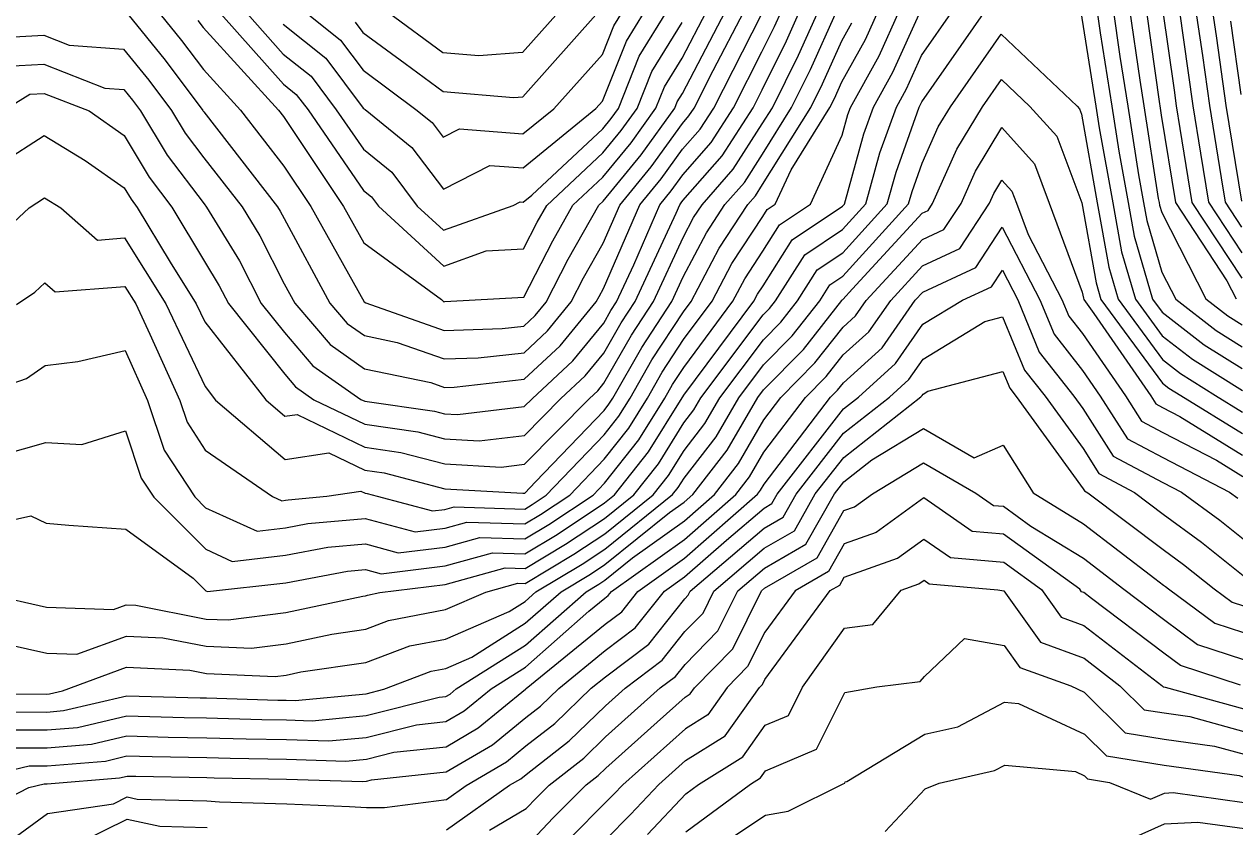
# Model space of a CAD drawing. Extents: x 42655 to 43811, y -141820 to -141156.
# Drawn here: x 43416.6 to 43493.8, y -141291.4 to -141240.2 of the extents above; entities that cross this region are included whole.
import ezdxf

# ---------------------------------------------------------------- set-up
doc = ezdxf.new("R2010")
doc.units = 0
doc.layers.add('ZE_HICN', color=7, linetype='Continuous')
doc.layers.add('ZE_LWCN', color=7, linetype='Continuous')

msp = doc.modelspace()

# ---------------------------------------------------------------- linework, layer by layer
at = {"layer": 'ZE_HICN'}
for points in [[(43486.054, -141239.238), (43486.479, -141242.234), (43486.98, -141245.397), (43487.668, -141249.789), (43487.984, -141251.554), (43488.189, -141252.707), (43489.157, -141256), (43490.032, -141257.707), (43492.604, -141259.704), (43494.267, -141260.748)], [(43491.303, -141239.213), (43491.731, -141242.177), (43492.178, -141245.372), (43492.925, -141249.967), (43493.179, -141251.53), (43494.231, -141253.13)], [(43412.913, -141272.452), (43417.038, -141271.539), (43417.999, -141272.009), (43419.454, -141272.127), (43423.089, -141272.383), (43427.389, -141275.519), (43428.196, -141276.329), (43428.291, -141276.372), (43433.281, -141275.799), (43437.223, -141275.061), (43438.366, -141274.956), (43439.365, -141275.227), (43443.453, -141274.725), (43446.461, -141273.888), (43448.537, -141273.951), (43450.594, -141272.718), (43453.61, -141270.716), (43454.25, -141270.202), (43456.421, -141267.453), (43458.556, -141264.019), (43458.601, -141263.94), (43458.665, -141263.841), (43463.137, -141257.835), (43463.367, -141257.402), (43463.72, -141256.86), (43465.575, -141253.923), (43468.785, -141251.779), (43468.907, -141251.645), (43470.154, -141247.161), (43470.758, -141245.473), (43471.997, -141243.245), (43473.773, -141239.296)], [(43415.172, -141249.029), (43417.882, -141247.274), (43420.501, -141248.873), (43422.986, -141250.623), (43423.418, -141251.342), (43423.811, -141251.858), (43425.905, -141255.356), (43427.57, -141258.003), (43428.115, -141259.158), (43432.01, -141264.145), (43433.231, -141265.184), (43434.001, -141265.068), (43438.329, -141267.16), (43440.626, -141267.486), (43443.422, -141268.226), (43447.014, -141268.423), (43448.51, -141268.243), (43452.66, -141264.047), (43453.179, -141263.563), (43453.574, -141263.083), (43455.325, -141260.01), (43456.726, -141257.865), (43458.618, -141253.789), (43459.292, -141252.515), (43459.833, -141251.688), (43461.823, -141249.423), (43463.672, -141246.534), (43464.315, -141245.504), (43465.982, -141242.157), (43467.245, -141239.327)], [(43425.271, -141239.526), (43426.637, -141241.206), (43428.039, -141243.076), (43430.401, -141245.664), (43433.156, -141249.222), (43434.878, -141251.806), (43438.285, -141257.877), (43438.387, -141257.952), (43443.382, -141259.71), (43447.086, -141259.586), (43448.468, -141259.432), (43449.181, -141258.767), (43449.897, -141257.897), (43451.291, -141255.172), (43453.254, -141251.719), (43453.519, -141251.471), (43455.947, -141248.501), (43458.088, -141245.533), (43458.247, -141245.133), (43458.574, -141244.602), (43461.322, -141239.355)], [(43434.624, -141239.482), (43436.778, -141241.201), (43438.215, -141243.114), (43441.576, -141245.611), (43442.618, -141246.455), (43443.323, -141247.392), (43444.362, -141246.859), (43448.41, -141247.169), (43450.368, -141245.57), (43453.474, -141242.102), (43454.198, -141240.276), (43454.748, -141239.386)], [(43415.007, -141285.176), (43418.062, -141285.196), (43419.997, -141285.034), (43423.145, -141284.289), (43426.802, -141284.391), (43428.234, -141284.417), (43431.763, -141284.523), (43433.323, -141284.551), (43434.962, -141284.604), (43438.41, -141284.276), (43443.059, -141283.106), (43443.492, -141283.06), (43443.76, -141282.903), (43444.159, -141282.575), (43448.565, -141279.788), (43452.437, -141276.373), (43453.24, -141275.892), (43453.633, -141275.631), (43455.401, -141274.21), (43458.703, -141271.85), (43460.615, -141270.172), (43462.144, -141268.19), (43463.761, -141265.412), (43464.848, -141263.989), (43467.021, -141261.786), (43468.821, -141259.495), (43469.619, -141258.775), (43470.296, -141257.801), (43473.883, -141253.905), (43475.25, -141253.274), (43476.343, -141251.61), (43477.258, -141249.556), (43478.937, -141246.774), (43481.024, -141249.073), (43481.963, -141251.583), (43484.075, -141257.279), (43484.142, -141257.656), (43484.165, -141257.735), (43484.821, -141258.628), (43488.437, -141263.878), (43488.767, -141264.396), (43489.198, -141264.624), (43490.292, -141265.191), (43494.3, -141267.657)], [(43443.532, -141291.57), (43447.556, -141288.722), (43448.265, -141288.306), (43448.604, -141288.028), (43451.362, -141285.895), (43453.671, -141283.647), (43454.921, -141282.524), (43457.286, -141280.745), (43458.737, -141278.922), (43459.89, -141277.742), (43460.587, -141276.335), (43463.8, -141273.596), (43465.725, -141272.486), (43467.05, -141270.142), (43468.86, -141267.81), (43473.771, -141263.947), (43473.862, -141263.865), (43473.929, -141263.768), (43474.221, -141263.59), (43479.011, -141262.321), (43479.451, -141263.393), (43479.863, -141263.918), (43484.134, -141269.805), (43484.226, -141269.95), (43484.433, -141270.059), (43489.241, -141273.684), (43490.532, -141274.635), (43492.48, -141276.184), (43493.635, -141277.038), (43494.346, -141277.271)], [(43456.345, -141291.871), (43458.786, -141289.273), (43459.609, -141288.665), (43462.43, -141286.916), (43463.853, -141284.895), (43465.332, -141284.27), (43466.228, -141282.471), (43468.912, -141278.697), (43470.717, -141278.475), (43472.535, -141276.278), (43473.66, -141275.878), (43473.986, -141275.642), (43474.316, -141275.871), (43478.685, -141276.249), (43479.077, -141276.317), (43481.405, -141279.598), (43484.185, -141280.61), (43486.47, -141282.375), (43488.02, -141283.905), (43489.29, -141284.111), (43490.93, -141284.339), (43494.384, -141285.296)], [(43420.367, -141292.261), (43423.177, -141290.877), (43425.251, -141291.337), (43428.267, -141291.413)]]:
    msp.add_lwpolyline(points, dxfattribs=at)
at = {"layer": 'ZE_LWCN'}
for points in [[(43485.011, -141239.243), (43485.222, -141240.726), (43485.962, -141245.401), (43486.414, -141248.284), (43487, -141251.559), (43487.379, -141253.697), (43488.561, -141257.714), (43489.169, -141258.542), (43491.852, -141260.624), (43494.274, -141262.145)], [(43487.096, -141239.233), (43487.736, -141243.742), (43487.997, -141245.392), (43488.923, -141251.293), (43488.969, -141251.55), (43488.998, -141251.717), (43489.139, -141252.196), (43491.96, -141257.698), (43493.357, -141258.783), (43494.261, -141259.35)], [(43488.139, -141239.228), (43488.993, -141245.251), (43489.015, -141245.387), (43489.109, -141245.989), (43490.012, -141251.545), (43493.3, -141256.544), (43493.887, -141257.689)], [(43489.183, -141239.223), (43489.927, -141244.383), (43490.067, -141245.382), (43490.301, -141246.819), (43491.068, -141251.54), (43494.247, -141256.374)], [(43490.243, -141239.218), (43490.829, -141243.28), (43491.123, -141245.377), (43491.613, -141248.393), (43492.123, -141251.535), (43494.239, -141254.752)], [(43492.363, -141239.208), (43492.632, -141241.075), (43493.234, -141245.367), (43494.223, -141251.458)], [(43412.874, -141264.109), (43416.758, -141262.767), (43417.952, -141261.951), (43420.023, -141261.691), (43423.035, -141260.99), (43424.466, -141264.18), (43425.529, -141267.354), (43427.486, -141270.329), (43428.171, -141271.016), (43431.453, -141272.505), (43433.265, -141272.297), (43434.696, -141272.029), (43438.35, -141271.696), (43441.545, -141272.56), (43443.441, -141272.327), (43444.837, -141271.939), (43448.528, -141272.052), (43449.535, -141271.448), (43451.393, -141270.216), (43453.597, -141267.914), (43455.158, -141265.937), (43456.343, -141264.03), (43457.29, -141262.368), (43458.649, -141260.289), (43460.467, -141257.847), (43461.737, -141255.447), (43463.7, -141252.442), (43463.976, -141252.005), (43464.484, -141251.666), (43465.503, -141249.46), (43467.984, -141245.486), (43468.274, -141244.906), (43468.747, -141243.845), (43470.248, -141241.146), (43471.074, -141239.309)], [(43414.004, -141241.08), (43417.852, -141240.879), (43419.468, -141241.507), (43422.944, -141241.771), (43424.556, -141243.752), (43426.004, -141245.685), (43426.867, -141247.124), (43428.065, -141248.698), (43430.5, -141251.826), (43431.637, -141253.686), (43433.191, -141256.727), (43433.867, -141257.973), (43436.108, -141260.615), (43438.305, -141262.16), (43442.524, -141263.038), (43443.399, -141263.345), (43444.029, -141263.324), (43448.484, -141262.827), (43450.78, -141260.686), (43453.087, -141257.882), (43453.263, -141257.537), (43453.545, -141257.041), (43455.86, -141251.706), (43457.226, -141250.036), (43458.591, -141248.144), (43459.703, -141246.879), (43460.571, -141245.522), (43463.638, -141239.514)], [(43414.459, -141276.553), (43418.025, -141277.358), (43422.293, -141277.51), (43423.112, -141277.21), (43423.714, -141277.238), (43428.204, -141278.12), (43429.607, -141278.18), (43433.29, -141277.701), (43438.195, -141276.657), (43438.374, -141276.632), (43438.494, -141276.586), (43439.288, -141276.436), (43443.458, -141275.924), (43447.273, -141274.862), (43448.542, -141274.901), (43451.123, -141273.352), (43453.614, -141271.699), (43455.485, -141270.196), (43457.053, -141268.211), (43458.674, -141265.603), (43459.305, -141264.785), (43459.754, -141264.013), (43463.729, -141258.724), (43464.13, -141258.317), (43464.514, -141257.828), (43466.374, -141254.883), (43468.792, -141253.268), (43470.271, -141251.638), (43471.175, -141248.387), (43472.22, -141245.466), (43472.872, -141244.294), (43473.827, -141242.17), (43475.836, -141239.287)], [(43414.594, -141254.042), (43416.911, -141251.891), (43417.901, -141251.25), (43418.935, -141251.881), (43421.288, -141253.946), (43423.001, -141253.813), (43425.642, -141258.012), (43428.134, -141263.294), (43428.81, -141264.16), (43433.244, -141267.935), (43436.04, -141267.514), (43438.336, -141268.623), (43439.555, -141268.796), (43443.429, -141269.822), (43448.408, -141270.095), (43448.519, -141270.082), (43449.217, -141269.376), (43453.582, -141264.817), (43453.894, -141264.422), (43454.131, -141264.04), (43455.98, -141260.796), (43457.899, -141257.86), (43458.63, -141256.284), (43460.107, -141253.492), (43461.29, -141251.681), (43462.53, -141250.27), (43463.681, -141248.472), (43465.538, -141245.498), (43466.746, -141243.073), (43468.42, -141239.322)], [(43415.129, -141267.676), (43417.975, -141266.866), (43420.273, -141266.983), (43423.059, -141266.117), (43424.071, -141269.137), (43424.863, -141270.341), (43428.183, -141273.672), (43429.872, -141274.439), (43433.273, -141274.048), (43435.959, -141273.545), (43438.358, -141273.326), (43440.455, -141273.893), (43443.447, -141273.526), (43445.649, -141272.913), (43448.533, -141273.002), (43450.065, -141272.083), (43452.889, -141270.209), (43453.604, -141269.462), (43455.789, -141266.695), (43457.45, -141264.024), (43457.946, -141263.154), (43458.657, -141262.065), (43461.802, -141257.841), (43462.552, -141256.424), (43463.71, -141254.651), (43464.775, -141252.964), (43466.735, -141251.655), (43468.763, -141247.264), (43469.133, -141245.936), (43469.296, -141245.48), (43471.122, -141242.195), (43472.423, -141239.303)], [(43415.176, -141245.736), (43416.97, -141244.638), (43417.87, -141244.591), (43420.749, -141245.71), (43422.97, -141247.274), (43424.567, -141249.936), (43426.023, -141251.848), (43428.097, -141255.311), (43429.043, -141256.858), (43429.623, -141257.993), (43433.219, -141262.492), (43433.908, -141263.305), (43435.082, -141264.13), (43438.322, -141265.696), (43441.698, -141266.175), (43443.414, -141266.629), (43445.619, -141266.75), (43448.501, -141266.403), (43450.823, -141264.056), (43452.379, -141262.604), (43453.565, -141261.163), (43454.67, -141259.224), (43455.554, -141257.871), (43458.175, -141252.223), (43458.404, -141251.694), (43458.506, -141251.571), (43458.607, -141251.431), (43461.116, -141248.575), (43463.078, -141245.51), (43463.661, -141244.367), (43465.219, -141241.241), (43466.07, -141239.333)], [(43415.487, -141242.859), (43417.861, -141242.735), (43421.752, -141244.247), (43422.957, -141244.338), (43423.515, -141245.025), (43424.016, -141245.694), (43425.717, -141248.53), (43428.079, -141251.632), (43428.238, -141251.837), (43430.34, -141255.272), (43431.725, -141257.983), (43433.206, -141259.836), (43435.008, -141261.96), (43438.075, -141264.116), (43438.315, -141264.232), (43442.77, -141264.864), (43443.407, -141265.033), (43444.225, -141265.078), (43448.493, -141264.563), (43448.986, -141264.064), (43451.579, -141261.645), (43453.556, -141259.243), (43454.014, -141258.438), (43454.381, -141257.876), (43455.47, -141255.531), (43457.132, -141251.7), (43457.866, -141250.803), (43458.599, -141249.787), (43460.409, -141247.727), (43461.825, -141245.516), (43463.65, -141241.94), (43464.455, -141240.325), (43464.895, -141239.338)], [(43415.582, -141279.738), (43418.038, -141280.292), (43419.961, -141280.361), (43423.121, -141279.204), (43425.442, -141279.312), (43428.213, -141279.856), (43431.108, -141279.98), (43433.3, -141279.695), (43436.219, -141279.074), (43438.384, -141278.764), (43439.844, -141278.205), (43443.466, -141277.521), (43446.048, -141276.404), (43448.086, -141275.836), (43448.546, -141275.851), (43451.652, -141273.987), (43453.619, -141272.682), (43456.72, -141270.19), (43457.685, -141268.969), (43458.682, -141267.364), (43460.015, -141265.636), (43460.963, -141264.008), (43463.737, -141260.316), (43464.853, -141259.185), (43465.924, -141257.822), (43467.174, -141255.842), (43468.799, -141254.756), (43471.635, -141251.632), (43472.197, -141249.612), (43473.682, -141245.459), (43473.746, -141245.343), (43473.841, -141245.133), (43477.921, -141239.277)], [(43423.203, -141239.536), (43425.596, -141242.479), (43427.991, -141245.676), (43428.016, -141245.718), (43428.051, -141245.763), (43432.761, -141251.816), (43432.935, -141252.099), (43433.172, -141252.563), (43436.098, -141257.963), (43437.207, -141259.27), (43438.295, -141260.035), (43440.383, -141260.469), (43443.39, -141261.528), (43445.557, -141261.455), (43448.476, -141261.13), (43449.98, -141259.727), (43451.492, -141257.89), (43452.277, -141256.354), (43453.531, -141254.148), (43454.588, -141251.713), (43456.587, -141249.269), (43458.583, -141246.501), (43458.996, -141246.031), (43459.318, -141245.527), (43460.542, -141243.13), (43462.522, -141239.35)], [(43427.678, -141239.933), (43428.026, -141240.397), (43432.824, -141245.653), (43433.141, -141246.062), (43436.963, -141251.796), (43438.267, -141254.12), (43443.213, -141257.736), (43443.373, -141257.883), (43443.426, -141257.864), (43448.46, -141257.596), (43450.305, -141253.989), (43451.591, -141251.727), (43453.512, -141249.93), (43455.307, -141247.734), (43456.891, -141245.539), (43457.437, -141244.161), (43458.564, -141242.336), (43460.122, -141239.361)], [(43429.147, -141239.507), (43433.131, -141243.991), (43433.957, -141244.651), (43434.703, -141245.644), (43438.251, -141250.789), (43438.746, -141251.19), (43439.195, -141251.785), (43443.362, -141255.6), (43446.061, -141254.642), (43448.445, -141254.515), (43449.319, -141252.806), (43449.928, -141251.735), (43453.504, -141248.39), (43454.668, -141246.967), (43455.694, -141245.545), (43456.627, -141243.19), (43458.553, -141240.071)], [(43430.826, -141239.5), (43433.122, -141242.083), (43434.897, -141243.501), (43436.501, -141245.635), (43438.239, -141248.155), (43440.037, -141249.612), (43441.664, -141251.774), (43443.351, -141253.318), (43447.78, -141251.745), (43448.238, -141251.509), (43448.431, -141251.524), (43448.97, -141251.083), (43453.497, -141246.849), (43454.028, -141246.2), (43454.496, -141245.55), (43455.818, -141242.219), (43457.574, -141239.373)], [(43433.113, -141240.176), (43435.838, -141242.351), (43438.226, -141245.531), (43438.356, -141245.627), (43441.327, -141248.034), (43443.339, -141250.705), (43446.3, -141249.184), (43448.421, -141249.346), (43453.06, -141245.557), (43453.489, -141245.079), (43455.008, -141241.248), (43456.161, -141239.38)], [(43437.718, -141240.051), (43438.204, -141240.697), (43440.888, -141242.692), (43443.31, -141244.469), (43447.805, -141244.862), (43448.399, -141244.812), (43453.232, -141239.394)], [(43450.675, -141239.406), (43448.386, -141241.972), (43445.59, -141242.204), (43443.298, -141242.004), (43439.827, -141239.457)], [(43483.99, -141239.381), (43484.945, -141245.406), (43485.16, -141246.78), (43486.016, -141251.564), (43486.57, -141254.687), (43487.462, -141257.72), (43489.176, -141260.053), (43491.099, -141261.545), (43494.281, -141263.543)], [(43493.534, -141239.972), (43494.191, -141244.66)], [(43416.111, -141258.057), (43417.287, -141257.273), (43417.927, -141256.679), (43418.583, -141257.255), (43423.016, -141256.91), (43423.715, -141258.021), (43424.623, -141259.946), (43426.518, -141264.171), (43426.987, -141265.571), (43428.153, -141267.345), (43432.446, -141270.305), (43433.034, -141270.572), (43433.257, -141270.547), (43433.432, -141270.514), (43435.894, -141270.289), (43438.078, -141269.959), (43438.343, -141270.087), (43438.483, -141270.107), (43439.113, -141270.274), (43442.636, -141271.227), (43443.436, -141271.129), (43444.024, -141270.965), (43448.524, -141271.103), (43449.006, -141270.813), (43449.896, -141270.223), (43453.589, -141266.365), (43454.526, -141265.179), (43455.237, -141264.035), (43456.635, -141261.582), (43458.64, -141258.513), (43459.131, -141257.854), (43460.922, -141254.469), (43462.748, -141251.674), (43463.237, -141251.118), (43463.69, -141250.41), (43466.761, -141245.492), (43467.51, -141243.989), (43468.735, -141241.244), (43469.373, -141240.097)], [(43413.087, -141282.872), (43418.051, -141282.905), (43418.211, -141282.892), (43419.045, -141282.694), (43423.131, -141281.199), (43427.171, -141281.386), (43428.221, -141281.592), (43432.608, -141281.78), (43433.309, -141281.689), (43434.243, -141281.491), (43438.394, -141280.897), (43441.194, -141279.825), (43443.475, -141279.394), (43447.527, -141277.641), (43448.551, -141276.993), (43449.237, -141276.389), (43452.181, -141274.622), (43453.624, -141273.665), (43457.954, -141270.185), (43458.316, -141269.726), (43458.69, -141269.125), (43460.724, -141266.488), (43462.171, -141264.002), (43463.744, -141261.908), (43465.575, -141260.052), (43467.333, -141257.815), (43467.974, -141256.801), (43468.806, -141256.245), (43472.999, -141251.625), (43473.218, -141250.837), (43473.86, -141249.043), (43474.895, -141246.72), (43475.661, -141245.45), (43478.909, -141240.805), (43483.748, -141245.412), (43483.89, -141245.568), (43484.021, -141245.919), (43485.032, -141251.568), (43485.761, -141255.677), (43486.363, -141257.725), (43489.183, -141261.563), (43490.346, -141262.466), (43492.564, -141263.858), (43494.287, -141264.918)], [(43414.047, -141284.024), (43418.056, -141284.05), (43419.104, -141283.963), (43423.139, -141283.008), (43427.826, -141283.139), (43428.228, -141283.146), (43432.776, -141283.284), (43433.317, -141283.293), (43433.885, -141283.311), (43438.403, -141282.881), (43439.532, -141282.597), (43442.545, -141281.445), (43443.484, -141281.267), (43445.152, -141280.545), (43448.558, -141278.39), (43450.837, -141276.381), (43452.711, -141275.257), (43453.628, -141274.648), (43457.754, -141271.332), (43458.698, -141270.658), (43459.244, -141270.179), (43461.434, -141267.339), (43463.38, -141263.996), (43463.752, -141263.501), (43466.298, -141260.919), (43468.743, -141257.808), (43468.773, -141257.76), (43468.813, -141257.733), (43469.43, -141257.053), (43473.875, -141252.226), (43474.237, -141252.059), (43474.526, -141251.618), (43476.076, -141248.138), (43477.705, -141245.44), (43478.922, -141243.699), (43480.737, -141245.426), (43482.457, -141247.321), (43484.048, -141251.573), (43484.951, -141256.667), (43485.264, -141257.73), (43489.19, -141263.074), (43489.593, -141263.386), (43490.362, -141263.869), (43494.294, -141266.288)], [(43415.967, -141286.328), (43418.067, -141286.341), (43420.89, -141286.105), (43423.151, -141285.57), (43425.778, -141285.644), (43428.24, -141285.687), (43430.749, -141285.763), (43433.329, -141285.808), (43436.039, -141285.896), (43438.416, -141285.67), (43441.621, -141284.863), (43443.5, -141284.665), (43444.661, -141283.983), (43446.391, -141282.565), (43448.571, -141281.185), (43452.608, -141277.625), (43453.639, -141276.785), (43453.851, -141276.625), (43454.058, -141276.366), (43458.709, -141273.042), (43461.987, -141270.166), (43462.854, -141269.042), (43463.771, -141267.466), (43466.433, -141263.982), (43467.744, -141262.653), (43468.829, -141261.271), (43470.468, -141259.793), (43471.856, -141257.793), (43473.891, -141255.584), (43476.263, -141254.49), (43478.16, -141251.601), (43478.44, -141250.973), (43478.953, -141250.124), (43479.59, -141250.826), (43479.877, -141251.593), (43480.615, -141253.583), (43482.78, -141257.742), (43483.212, -141258.794), (43484.087, -141259.908), (43486.827, -141263.885), (43487.859, -141265.507), (43489.205, -141266.221), (43492.629, -141267.994), (43494.307, -141269.027)], [(43412.989, -141288.417), (43416.927, -141287.479), (43418.072, -141287.487), (43421.783, -141287.177), (43423.158, -141286.851), (43424.754, -141286.896), (43428.246, -141286.958), (43429.735, -141287.003), (43433.335, -141287.066), (43437.117, -141287.188), (43438.423, -141287.064), (43440.184, -141286.621), (43443.507, -141286.27), (43445.562, -141285.064), (43448.578, -141282.591), (43448.596, -141282.576), (43448.619, -141282.554), (43453.646, -141278.455), (43454.71, -141277.655), (43455.743, -141276.358), (43458.715, -141274.234), (43463.358, -141270.159), (43463.563, -141269.893), (43463.78, -141269.52), (43468.018, -141263.974), (43468.466, -141263.52), (43468.838, -141263.047), (43471.316, -141260.811), (43473.417, -141257.786), (43473.899, -141257.263), (43477.277, -141255.705), (43478.967, -141253.131), (43481.371, -141257.748), (43482.272, -141259.944), (43484.098, -141262.269), (43485.217, -141263.893), (43486.951, -141266.618), (43489.213, -141267.817), (43493.458, -141270.017), (43493.989, -141270.407)], [(43413, -141290.869), (43416.896, -141288.867), (43417.887, -141288.631), (43418.078, -141288.632), (43422.676, -141288.248), (43423.164, -141288.133), (43423.73, -141288.148), (43428.252, -141288.229), (43428.721, -141288.243), (43433.341, -141288.324), (43438.194, -141288.481), (43438.429, -141288.458), (43438.747, -141288.378), (43443.515, -141287.874), (43446.463, -141286.145), (43448.586, -141284.403), (43449.518, -141283.683), (43450.687, -141282.544), (43453.654, -141280.125), (43455.568, -141278.685), (43457.427, -141276.35), (43458.72, -141275.426), (43461.393, -141273.081), (43463.788, -141271.039), (43464.281, -141270.754), (43464.621, -141270.153), (43468.846, -141264.714), (43469.796, -141263.966), (43472.165, -141261.829), (43473.908, -141259.319), (43476.445, -141257.772), (43478.29, -141256.921), (43478.98, -141255.87), (43479.962, -141257.755), (43481.331, -141261.093), (43483.537, -141263.901), (43484.11, -141264.691), (43486.043, -141267.728), (43489.22, -141269.414), (43490.412, -141270.031), (43492.836, -141271.816), (43494.325, -141273)], [(43414.678, -141293.02), (43418.087, -141290.521), (43422.298, -141289.9), (43423.17, -141289.47), (43423.814, -141289.613), (43428.259, -141289.725), (43429.065, -141289.785), (43433.348, -141289.898), (43437.35, -141290.087), (43438.437, -141290.134), (43439.571, -141290.133), (43443.523, -141289.632), (43444.791, -141288.735), (43447.364, -141287.226), (43448.595, -141286.216), (43450.44, -141284.789), (43452.756, -141282.535), (43453.662, -141281.795), (43456.427, -141279.715), (43458.727, -141276.826), (43458.943, -141276.605), (43459.073, -141276.342), (43463.794, -141272.318), (43465.003, -141271.62), (43465.836, -141270.147), (43468.853, -141266.262), (43471.784, -141263.957), (43473.014, -141262.847), (43473.919, -141261.544), (43477.861, -141259.139), (43478.994, -141258.839), (43480.391, -141262.243), (43481.7, -141263.91), (43484.122, -141267.248), (43485.134, -141268.839), (43487.408, -141270.045), (43489.23, -141271.419), (43491.684, -141273.226), (43494.337, -141275.335)], [(43446.266, -141291.579), (43448.614, -141290.209), (43449.272, -141289.515), (43450.074, -141288.71), (43452.284, -141287.001), (43453.68, -141285.641), (43457.162, -141282.514), (43458.144, -141281.775), (43458.747, -141281.018), (43460.838, -141278.879), (43462.101, -141276.328), (43463.806, -141274.875), (43466.447, -141273.352), (43468.264, -141270.136), (43468.868, -141269.359), (43470.653, -141267.955), (43473.94, -141265.964), (43477.177, -141267.841), (43479.033, -141267.032), (43480.933, -141270.076), (43484.145, -141272.042), (43488.695, -141275.531), (43489.251, -141275.95), (43489.379, -141276.044), (43489.572, -141276.198), (43492.533, -141278.386), (43494.354, -141278.982)], [(43448.625, -141292.617), (43450.345, -141290.802), (43452.441, -141288.699), (43453.206, -141288.107), (43453.69, -141287.636), (43456.965, -141284.694), (43458.757, -141283.094), (43459.078, -141282.895), (43459.354, -141282.503), (43461.785, -141280.015), (43463.616, -141276.321), (43463.812, -141276.153), (43467.168, -141274.218), (43468.876, -141271.195), (43469.556, -141270.954), (43470.702, -141270.124), (43473.95, -141268.157), (43477.289, -141270.093), (43478.406, -141270.869), (43479.051, -141270.924), (43480.803, -141272.191), (43484.155, -141274.242), (43486.723, -141276.211), (43489.262, -141278.13), (43491.431, -141279.733), (43494.362, -141280.694)], [(43494.164, -141282.339), (43490.329, -141281.081), (43489.272, -141280.3), (43484.652, -141276.808), (43484.166, -141276.432), (43484.033, -141276.384), (43483.92, -141276.224), (43479.06, -141272.711), (43477.043, -141272.536), (43473.961, -141270.397), (43470.924, -141272.595), (43468.886, -141273.32), (43467.89, -141275.083), (43465.763, -141276.31), (43463.825, -141278.948), (43462.733, -141281.152), (43461.422, -141282.494), (43460.195, -141284.235), (43458.766, -141285.121), (43454.772, -141288.688), (43454.199, -141289.298), (43453.7, -141289.798), (43451.418, -141292.089)], [(43453.711, -141292.15), (43455.272, -141290.585), (43457.064, -141288.677), (43458.776, -141287.148), (43461.312, -141285.575), (43463.49, -141282.484), (43463.681, -141282.289), (43463.839, -141281.969), (43468.004, -141276.3), (43468.612, -141275.949), (43468.897, -141275.446), (43472.292, -141274.236), (43473.973, -141273.02), (43475.679, -141274.204), (43479.068, -141274.497), (43481.474, -141276.236), (43482.719, -141277.991), (43484.175, -141278.521), (43489.148, -141282.362), (43489.222, -141282.435), (43489.282, -141282.445), (43489.36, -141282.456), (43494.377, -141283.846)], [(43458.797, -141291.69), (43462.913, -141288.649), (43463.547, -141288.256), (43463.867, -141287.802), (43467.127, -141286.424), (43468.931, -141282.8), (43470.965, -141282.448), (43473.745, -141282.107), (43474.015, -141281.781), (43476.564, -141279.361), (43479.093, -141279.799), (43480.091, -141281.205), (43483.346, -141282.39), (43484.196, -141282.786), (43486.818, -141285.374), (43489.298, -141285.776), (43492.5, -141286.222), (43494.391, -141286.746)], [(43460.315, -141292.994), (43463.88, -141290.634), (43465.313, -141290.374), (43468.819, -141288.621), (43468.923, -141288.578), (43468.958, -141288.506), (43469.068, -141288.488), (43474.032, -141285.465), (43476.144, -141284.985), (43479.11, -141283.417), (43480.013, -141283.498), (43484.208, -141285.454), (43485.617, -141286.844), (43489.306, -141287.442), (43494.069, -141288.105), (43494.397, -141288.196), (43494.601, -141288.253), (43495.173, -141288.497), (43499.496, -141290.315), (43502.059, -141291.528)], [(43471.504, -141291.674), (43474.049, -141288.949), (43474.945, -141288.592), (43478.481, -141287.788), (43479.13, -141287.445), (43483.642, -141287.852), (43484.221, -141288.122), (43484.415, -141288.313), (43485.819, -141288.541), (43488.417, -141289.618), (43489.314, -141289.216), (43489.862, -141289.185), (43494.405, -141289.82), (43495.99, -141290.409), (43499.503, -141291.887)], [(43485.862, -141292.742), (43489.324, -141291.191), (43491.436, -141291.074), (43494.413, -141291.49)]]:
    msp.add_lwpolyline(points, dxfattribs=at)

doc.saveas('drawing.dxf')
